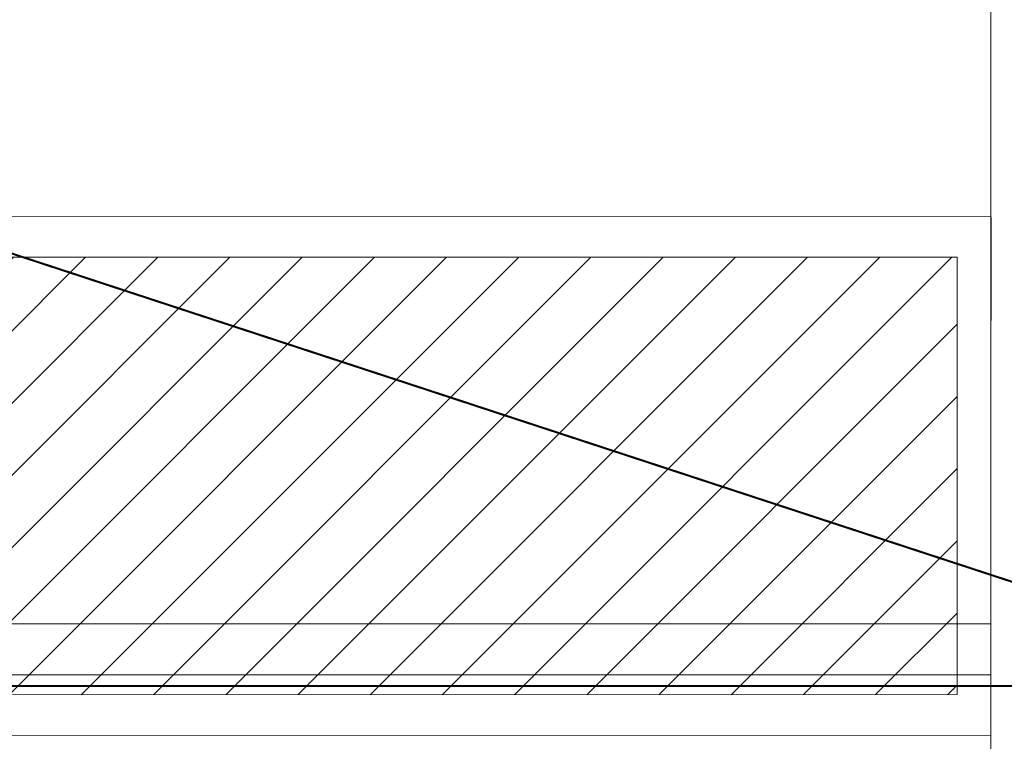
# Model space of a CAD drawing. Extents: x 3940905 to 4145695, y 925352 to 1109797.
# Tile 345 of 656: x 3984728 to 3985211, y 1099393 to 1099746. Entities that reach past the tile are written whole.
import ezdxf

# ---------------------------------------------------------------- set-up
doc = ezdxf.new("R2010")
doc.units = 0
doc.header["$LTSCALE"] = 750
doc.header["$MEASUREMENT"] = 0
doc.linetypes.add('DASHED', pattern=[0.75, 0.5, -0.25])
doc.layers.add('CKD Equipments', color=252, linetype='CONTINUOUS', lineweight=0)
doc.layers.add('CKD-Hood', color=1, linetype='CONTINUOUS')

msp = doc.modelspace()

# ---------------------------------------------------------------- hatches: boundary and pattern name
at = {"layer": 'CKD Equipments'}
h = msp.add_hatch(dxfattribs=at)
h.set_pattern_fill('ANSI31', color=256, scale=200)
h.set_pattern_definition([(45, (3982334.097, 1099395.565), (-17.67767, 17.67767), [])])
h.paths.add_polyline_path([(3983349.18, 1099629.8), (3983349.22, 1099415.59), (3982354.45, 1099415.41), (3982354.45, 1099629.62)])
h.paths.add_polyline_path([(3985187.46, 1099415.92), (3983654.16, 1099415.64), (3983654.12, 1099629.85), (3985187.46, 1099630.13)])

# ---------------------------------------------------------------- linework, layer by layer
at = {"layer": 'CKD Equipments', "color": 252, "true_color": 0x989898}
for p, q in [((3985203.96, 1099425.59), (3985203.96, 1100265.63)), ((3983654.12, 1099450.52), (3985203.96, 1099450.52)), ((3983654.12, 1099425.59), (3985203.96, 1099425.59))]:
    msp.add_line(p, q, dxfattribs=at)
at = {"layer": 'CKD Equipments'}
for p, q in [((3982334.1, 1099649.46), (3985203.96, 1099649.97)), ((3985203.96, 1099649.97), (3985203.96, 1099396.07)), ((3982354.45, 1099629.62), (3985187.46, 1099630.13)), ((3985187.46, 1099630.13), (3985187.46, 1099415.92)), ((3985187.46, 1099415.92), (3982354.45, 1099415.41)), ((3985203.96, 1099396.07), (3982334.1, 1099395.57))]:
    msp.add_line(p, q, dxfattribs=at)
at = {"layer": 'CKD Equipments', "color": 2, "lineweight": 30}
msp.add_line((3985203.96, 1099649.46), (3985203.96, 1099599.09), dxfattribs=at)
at = {"layer": 'CKD Equipments', "linetype": 'DASHED', "ltscale": 25}
for p, q in [((3985203.96, 1099425.59), (3983116.6, 1099425.59)), ((3985203.96, 1098983.43), (3985203.96, 1099425.59))]:
    msp.add_line(p, q, dxfattribs=at)
at = {"layer": 'CKD-Hood', "linetype": 'DASHED', "const_width": 1}
msp.add_lwpolyline([(3982169.87, 1100470.14), (3985369.87, 1100470.14), (3985369.87, 1099420.14), (3982169.87, 1099420.14), (3982169.87, 1100470.14), (3985369.87, 1099420.14), (3982169.87, 1099420.14), (3985369.87, 1100470.14)], dxfattribs=at)

doc.saveas('drawing.dxf')
